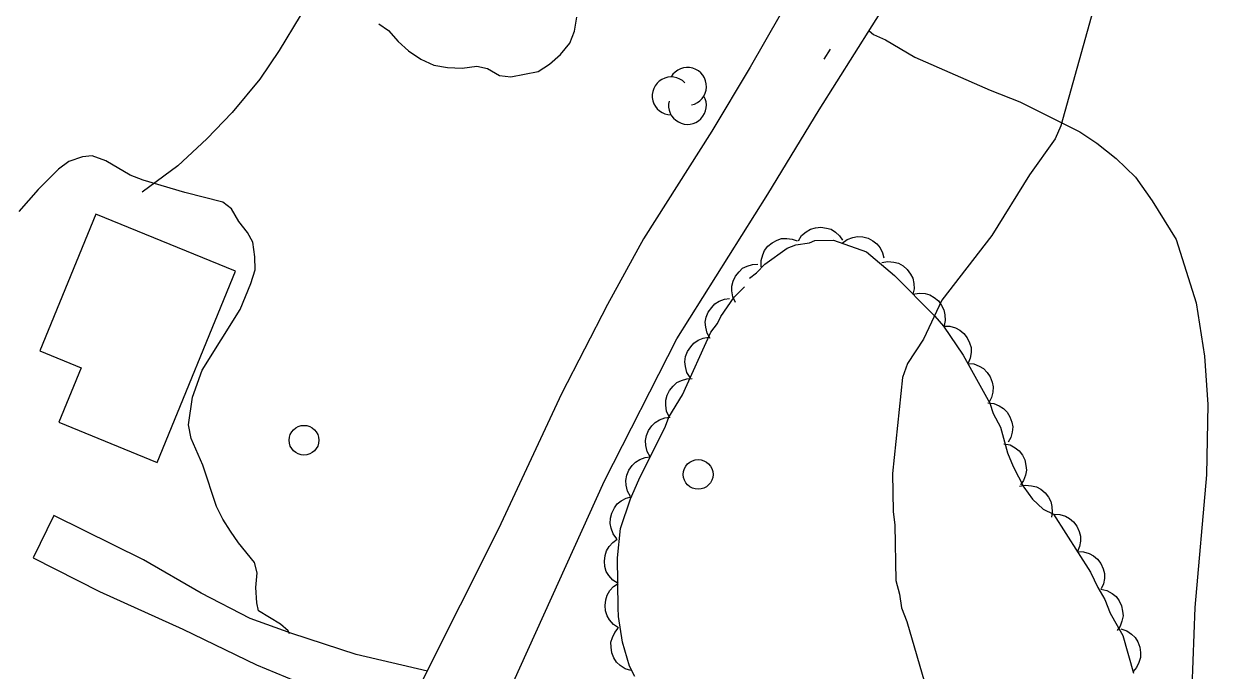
# Model space of a CAD drawing. Extents: x 282461 to 284471, y 5554090 to 5557646.
# Drawn here: x 283412 to 283493.2, y 5554669.4 to 5554712.9 of the extents above; entities that cross this region are included whole.
import ezdxf

# ---------------------------------------------------------------- set-up
doc = ezdxf.new("R2010")
doc.units = 0
for name, color, linetype in [('Niveau 1', 7, 'Continuous'), ('Niveau 19', 7, 'Continuous'), ('Niveau 21', 7, 'Continuous'), ('Niveau 22', 7, 'Continuous'), ('Niveau 3', 7, 'Continuous'), ('Niveau 31', 7, 'Continuous'), ('Niveau 36', 7, 'Continuous'), ('Niveau 44', 7, 'Continuous')]:
    doc.layers.add(name, color=color, linetype=linetype)

msp = doc.modelspace()

# ---------------------------------------------------------------- linework, layer by layer
at = {"layer": 'Niveau 1'}
for points in [[(283484.05, 5554714.34), (283481.74, 5554706.07), (283481.35, 5554705.19), (283479.64, 5554702.79), (283477.1, 5554698.69), (283473.74, 5554694.35), (283472.5, 5554691.72), (283471.43, 5554690.09), (283471.09, 5554689.15), (283470.41, 5554682.68), (283470.45, 5554680.13), (283470.58, 5554679.21), (283470.64, 5554675.5), (283470.88, 5554674.57), (283471.01, 5554673.65), (283471.38, 5554672.73), (283472.73, 5554668.11)], [(283435.86, 5554712.93), (283436.5, 5554712.48), (283437.15, 5554711.74), (283437.86, 5554711.11), (283438.68, 5554710.55), (283439.56, 5554710.15), (283440.49, 5554709.99), (283441.47, 5554709.95), (283442.46, 5554710.08), (283443.16, 5554709.92), (283443.98, 5554709.47), (283444.73, 5554709.37), (283446.58, 5554709.74), (283447.33, 5554710.22), (283448.07, 5554710.87), (283448.7, 5554711.63), (283449.03, 5554712.45), (283449.19, 5554713.38)], [(283427.65, 5554673.98), (283427.58, 5554675.02), (283427.68, 5554676.01), (283427.49, 5554676.7), (283426.43, 5554678.02), (283425.89, 5554678.82), (283425.36, 5554679.62), (283424.94, 5554680.48), (283424.02, 5554683.25), (283423.24, 5554685.04), (283423.05, 5554685.96), (283423.32, 5554687.82), (283423.98, 5554689.63), (283426.53, 5554693.72), (283427.26, 5554695.47), (283427.53, 5554696.4), (283427.52, 5554697.27), (283427.39, 5554698.25), (283427.03, 5554698.89), (283426.44, 5554699.63), (283425.96, 5554700.49), (283425.37, 5554700.95), (283422.81, 5554701.6), (283420.01, 5554702.43), (283419.14, 5554702.76), (283417.5, 5554703.72), (283416.57, 5554704.05), (283415.93, 5554703.98), (283415.01, 5554703.68), (283414.32, 5554703.15), (283412.95, 5554701.79), (283411.64, 5554700.32)], [(283429.85, 5554671.91), (283429.77, 5554672.1), (283429.24, 5554672.56), (283427.77, 5554673.46), (283427.65, 5554673.98)]]:
    msp.add_lwpolyline(points, dxfattribs=at)
at = {"layer": 'Niveau 19'}
msp.add_lwpolyline([(283439.14, 5554669.39), (283434.33, 5554670.52), (283430, 5554671.93), (283427.2, 5554672.93), (283423.91, 5554674.63), (283420.02, 5554676.89), (283414, 5554679.87), (283412.6, 5554677.01), (283417.06, 5554674.75), (283422.67, 5554672.23), (283427.63, 5554669.82), (283430.23, 5554668.75), (283432.55, 5554667.95), (283434.44, 5554667.45), (283437.53, 5554666.22)], dxfattribs=at)
at = {"layer": 'Niveau 21'}
msp.add_lwpolyline([(283462.85, 5554713.55), (283460.84, 5554710.01), (283458.27, 5554705.71), (283453.66, 5554698.47), (283451.25, 5554694.06), (283448.14, 5554688.04), (283443.9, 5554678.96), (283436.19, 5554663.6), (283433.25, 5554656.97), (283430.49, 5554651.4), (283428.08, 5554645.85), (283425.72, 5554638.93), (283430.9, 5554638.13), (283432.39, 5554641.66), (283435.8, 5554648.82), (283438.45, 5554654.85), (283442.34, 5554662.98), (283451.03, 5554682.19), (283455.9, 5554691.75), (283462.03, 5554701.47), (283465.47, 5554707.15), (283470.24, 5554714.7)], dxfattribs=at)
at = {"layer": 'Niveau 22'}
for points in [[(283431.99, 5554715.83), (283429.16, 5554711.15), (283427.86, 5554709.21), (283426, 5554706.98), (283424.29, 5554705.21), (283422.35, 5554703.38), (283419.94, 5554701.61)], [(283468.84, 5554712.46), (283469.14, 5554712.21), (283469.95, 5554711.87), (283471.92, 5554710.69), (283476.98, 5554708.47), (283478.99, 5554707.7), (283483.02, 5554705.68), (283484.17, 5554704.9), (283485.46, 5554703.88), (283486.75, 5554702.62), (283487.88, 5554701.02), (283489.49, 5554698.43), (283490.83, 5554694.17), (283491.41, 5554690.58), (283491.63, 5554687.34), (283491.53, 5554682.59), (283490.74, 5554673.67), (283490.56, 5554668.29), (283490.66, 5554661.92), (283491.47, 5554656.19), (283493.87, 5554651.74)]]:
    msp.add_lwpolyline(points, dxfattribs=at)
at = {"layer": 'Niveau 3'}
msp.add_line((283465.81, 5554710.56), (283466.24, 5554711.24), dxfattribs=at)
at = {"layer": 'Niveau 31'}
msp.add_lwpolyline([(283420.94, 5554683.44), (283426.21, 5554696.29), (283416.82, 5554700.13), (283413.05, 5554690.94), (283415.83, 5554689.8), (283414.33, 5554686.14), (283420.94, 5554683.44)], dxfattribs=at)
at = {"layer": 'Niveau 36'}
for centre in [(283430.826, 5554684.928), (283457.339, 5554682.63)]:
    msp.add_circle(centre, 1, dxfattribs=at)
at = {"layer": 'Niveau 44'}
for points in [[(283464.08, 5554698.34), (283464.3, 5554698.69), (283464.61, 5554698.95), (283464.89, 5554699.13), (283465.23, 5554699.22), (283465.59, 5554699.26), (283465.97, 5554699.2), (283466.28, 5554699.12), (283466.58, 5554698.93), (283466.85, 5554698.68), (283467.06, 5554698.39)], [(283460.8, 5554695.83), (283461.26, 5554696.18), (283461.83, 5554696.77), (283463.32, 5554697.84), (283463.9, 5554698.08), (283464.82, 5554698.21), (283465.18, 5554698.36), (283466.45, 5554698.38), (283468.67, 5554697.6), (283470.55, 5554696.01), (283473.26, 5554693.27), (283473.85, 5554692.59), (283475.16, 5554690.64), (283476.95, 5554687.42), (283477.19, 5554686.73), (283477.67, 5554685.81), (283478.16, 5554684.08), (283478.53, 5554683.16), (283479.24, 5554681.78), (283479.84, 5554680.97), (283480.54, 5554680.29), (283481.24, 5554679.95)], [(283461.58, 5554696.59), (283461.57, 5554697.01), (283461.68, 5554697.4), (283461.81, 5554697.7), (283462.03, 5554697.97), (283462.31, 5554698.21), (283462.65, 5554698.38), (283462.95, 5554698.49), (283463.3, 5554698.5), (283463.67, 5554698.46), (283464.01, 5554698.33)], [(283467.03, 5554698.18), (283467.36, 5554698.43), (283467.74, 5554698.56), (283468.06, 5554698.63), (283468.41, 5554698.6), (283468.77, 5554698.51), (283469.1, 5554698.33), (283469.36, 5554698.14), (283469.58, 5554697.86), (283469.75, 5554697.54), (283469.84, 5554697.19)], [(283459.86, 5554694.19), (283459.67, 5554694.57), (283459.61, 5554694.97), (283459.6, 5554695.29), (283459.69, 5554695.63), (283459.85, 5554695.96), (283460.09, 5554696.26), (283460.32, 5554696.49), (283460.64, 5554696.64), (283460.99, 5554696.75), (283461.35, 5554696.78)], [(283469.69, 5554696.88), (283470.1, 5554696.96), (283470.5, 5554696.91), (283470.82, 5554696.83), (283471.12, 5554696.65), (283471.4, 5554696.42), (283471.62, 5554696.1), (283471.78, 5554695.82), (283471.85, 5554695.48), (283471.86, 5554695.11), (283471.79, 5554694.76)], [(283453.09, 5554669.04), (283452.73, 5554669.73), (283452.24, 5554671.35), (283451.98, 5554673.08), (283451.97, 5554673.66), (283451.92, 5554677.02), (283452.12, 5554679), (283452.79, 5554680.98), (283453.35, 5554682.26), (283455.15, 5554685.88), (283455.37, 5554686.47), (283456.28, 5554687.99), (283458.19, 5554692.19), (283458.64, 5554692.78), (283458.87, 5554693.25), (283459.77, 5554694.54), (283460.46, 5554695.24)], [(283458.15, 5554691.78), (283457.94, 5554692.14), (283457.85, 5554692.53), (283457.82, 5554692.86), (283457.89, 5554693.2), (283458.02, 5554693.55), (283458.25, 5554693.86), (283458.46, 5554694.1), (283458.76, 5554694.28), (283459.11, 5554694.41), (283459.46, 5554694.46)], [(283471.79, 5554694.76), (283472.2, 5554694.83), (283472.6, 5554694.79), (283472.92, 5554694.71), (283473.22, 5554694.53), (283473.5, 5554694.3), (283473.72, 5554693.98), (283473.87, 5554693.7), (283473.94, 5554693.36), (283473.96, 5554692.99), (283473.89, 5554692.64)], [(283473.84, 5554692.6), (283474.26, 5554692.6), (283474.65, 5554692.48), (283474.94, 5554692.34), (283475.21, 5554692.11), (283475.44, 5554691.82), (283475.59, 5554691.48), (283475.7, 5554691.17), (283475.7, 5554690.82), (283475.64, 5554690.45), (283475.51, 5554690.12)], [(283456.8, 5554689.14), (283456.58, 5554689.49), (283456.48, 5554689.88), (283456.44, 5554690.21), (283456.5, 5554690.55), (283456.62, 5554690.9), (283456.84, 5554691.22), (283457.05, 5554691.46), (283457.34, 5554691.65), (283457.68, 5554691.79), (283458.04, 5554691.85)], [(283475.46, 5554690.09), (283475.88, 5554690.06), (283476.25, 5554689.91), (283476.54, 5554689.75), (283476.78, 5554689.49), (283476.99, 5554689.19), (283477.11, 5554688.83), (283477.19, 5554688.51), (283477.16, 5554688.17), (283477.07, 5554687.81), (283476.91, 5554687.49)], [(283455.39, 5554686.51), (283455.22, 5554686.89), (283455.16, 5554687.29), (283455.16, 5554687.62), (283455.26, 5554687.95), (283455.42, 5554688.28), (283455.66, 5554688.57), (283455.9, 5554688.8), (283456.22, 5554688.95), (283456.57, 5554689.05), (283456.93, 5554689.07)], [(283476.82, 5554687.45), (283477.23, 5554687.4), (283477.6, 5554687.24), (283477.88, 5554687.07), (283478.12, 5554686.81), (283478.31, 5554686.5), (283478.43, 5554686.14), (283478.5, 5554685.82), (283478.46, 5554685.47), (283478.37, 5554685.12), (283478.2, 5554684.8)], [(283454.12, 5554683.82), (283453.92, 5554684.18), (283453.83, 5554684.57), (283453.8, 5554684.9), (283453.87, 5554685.24), (283454.01, 5554685.58), (283454.23, 5554685.89), (283454.45, 5554686.13), (283454.75, 5554686.31), (283455.1, 5554686.44), (283455.45, 5554686.49)], [(283477.91, 5554684.69), (283478.32, 5554684.61), (283478.67, 5554684.41), (283478.94, 5554684.21), (283479.15, 5554683.93), (283479.31, 5554683.6), (283479.39, 5554683.23), (283479.43, 5554682.91), (283479.36, 5554682.57), (283479.23, 5554682.22), (283479.03, 5554681.93)], [(283452.8, 5554681.15), (283452.59, 5554681.51), (283452.5, 5554681.9), (283452.47, 5554682.23), (283452.55, 5554682.57), (283452.68, 5554682.91), (283452.9, 5554683.22), (283453.12, 5554683.46), (283453.42, 5554683.64), (283453.77, 5554683.77), (283454.12, 5554683.82)], [(283478.96, 5554681.83), (283479.37, 5554681.91), (283479.77, 5554681.87), (283480.09, 5554681.8), (283480.39, 5554681.63), (283480.68, 5554681.4), (283480.9, 5554681.09), (283481.07, 5554680.81), (283481.14, 5554680.47), (283481.16, 5554680.1), (283481.1, 5554679.75)], [(283451.88, 5554678.3), (283451.63, 5554678.63), (283451.49, 5554679.01), (283451.42, 5554679.33), (283451.44, 5554679.68), (283451.53, 5554680.03), (283451.71, 5554680.37), (283451.89, 5554680.64), (283452.17, 5554680.85), (283452.49, 5554681.03), (283452.84, 5554681.12)], [(283481.24, 5554679.95), (283483.74, 5554676.05), (283484.22, 5554675.02), (283484.7, 5554674.21), (283485.06, 5554673.29), (283485.9, 5554671.8), (283486.63, 5554669.26)], [(283481.24, 5554679.95), (283481.66, 5554679.94), (283482.04, 5554679.81), (283482.33, 5554679.67), (283482.59, 5554679.43), (283482.82, 5554679.14), (283482.97, 5554678.79), (283483.06, 5554678.48), (283483.06, 5554678.13), (283482.99, 5554677.77), (283482.85, 5554677.44)], [(283451.95, 5554675.29), (283451.6, 5554675.51), (283451.34, 5554675.82), (283451.16, 5554676.1), (283451.07, 5554676.44), (283451.03, 5554676.8), (283451.09, 5554677.18), (283451.17, 5554677.49), (283451.36, 5554677.79), (283451.61, 5554678.06), (283451.9, 5554678.27)], [(283482.85, 5554677.44), (283483.27, 5554677.43), (283483.65, 5554677.3), (283483.94, 5554677.16), (283484.2, 5554676.92), (283484.43, 5554676.63), (283484.58, 5554676.28), (283484.67, 5554675.97), (283484.67, 5554675.62), (283484.6, 5554675.26), (283484.46, 5554674.93)], [(283451.99, 5554672.3), (283451.64, 5554672.53), (283451.38, 5554672.84), (283451.21, 5554673.12), (283451.11, 5554673.46), (283451.08, 5554673.82), (283451.13, 5554674.2), (283451.22, 5554674.51), (283451.41, 5554674.81), (283451.65, 5554675.08), (283451.95, 5554675.29)], [(283484.43, 5554674.9), (283484.83, 5554674.81), (283485.19, 5554674.61), (283485.45, 5554674.41), (283485.65, 5554674.13), (283485.82, 5554673.8), (283485.89, 5554673.43), (283485.93, 5554673.11), (283485.85, 5554672.76), (283485.72, 5554672.42), (283485.52, 5554672.13)], [(283452.82, 5554669.43), (283452.43, 5554669.55), (283452.09, 5554669.78), (283451.85, 5554670), (283451.66, 5554670.29), (283451.53, 5554670.63), (283451.48, 5554671.01), (283451.47, 5554671.34), (283451.57, 5554671.67), (283451.73, 5554672), (283451.96, 5554672.28)], [(283485.77, 5554672.24), (283486.17, 5554672.11), (283486.5, 5554671.88), (283486.74, 5554671.66), (283486.92, 5554671.36), (283487.05, 5554671.02), (283487.09, 5554670.64), (283487.1, 5554670.31), (283486.99, 5554669.98), (283486.83, 5554669.65), (283486.6, 5554669.37)]]:
    msp.add_lwpolyline(points, dxfattribs=at)
for centre, start, end in [((283456.623, 5554708.725), 282.26917, 149.72625), ((283455.526, 5554708.087), 44.11537, 269.80396), ((283456.623, 5554707.45), 166.93686, 29.62122)]:
    msp.add_arc(centre, 1.275, start, end, dxfattribs=at)

doc.saveas('drawing.dxf')
